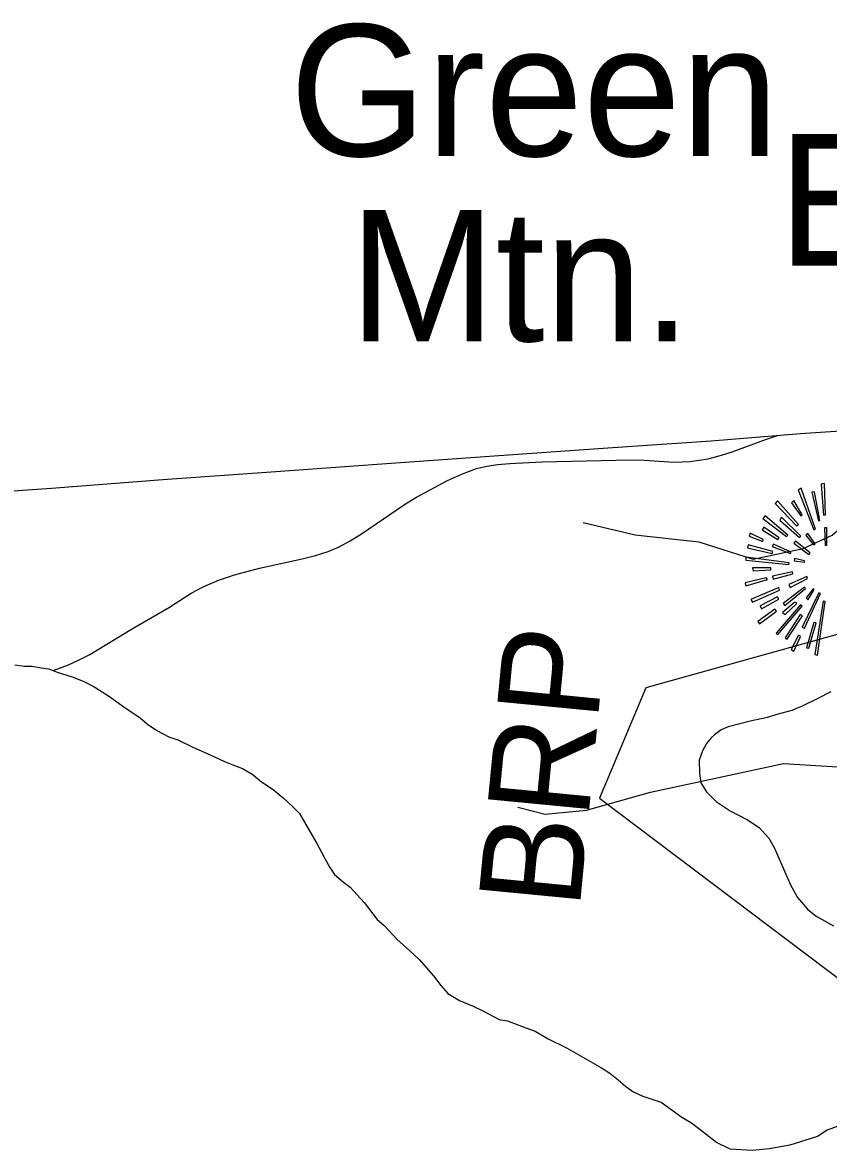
# Model space of a CAD drawing. Extents: x 1159738 to 1321356, y 736314 to 882035.
# Drawn here: x 1172385 to 1177776, y 867006 to 874552 of the extents above; entities that cross this region are included whole.
import ezdxf

# ---------------------------------------------------------------- set-up
doc = ezdxf.new("R2010")
doc.units = 0
for name, color, linetype in [('Exist Boundary Land Use Park National US Park Service', 7, 'Continuous'), ('Exist Boundary Political CountyLine', 7, 'Continuous'), ('Exist Geographical Mountain Summit CELL', 7, 'Continuous'), ('Exist Geographical Mountain Summit Elevation Number Label', 7, 'Continuous'), ('Exist Geographical Mountain Summit Label', 7, 'Continuous'), ('Exist Hydrographic Creek Single Shore', 7, 'Continuous'), ('Exist Hydrographic Misc Water Feature', 7, 'Continuous'), ('Exist Road Blue Ridge Parkway', 7, 'Continuous'), ('Exist Road Blue Ridge Parkway Label', 7, 'Continuous')]:
    doc.layers.add(name, color=color, linetype=linetype)

msp = doc.modelspace()

# ---------------------------------------------------------------- linework, layer by layer
at = {"layer": 'Exist Boundary Land Use Park National US Park Service'}
msp.add_lwpolyline([(1178204.9, 871843.5), (1178136.9, 871424.1), (1178297, 870586.7), (1176553.4, 870102.2), (1176243.9, 869364.3), (1178142.7, 867932.5), (1178116, 867217.9)], dxfattribs=at)
at = {"layer": 'Exist Boundary Political CountyLine'}
for points in [[(1169910.5, 871244), (1171843.1, 871386.9), (1172579.1, 871437.8), (1173323.4, 871496), (1174047.4, 871545.6), (1174787.7, 871599.6), (1175507.6, 871650.9), (1176235.6, 871703.6), (1176991.6, 871754.1), (1177587.7, 871803.1), (1178356.5, 871854.9), (1178962.3, 871900), (1179373.8, 871929.9), (1179918.4, 871971.4), (1180646.1, 872016.1), (1181396.6, 872080.8), (1182140.5, 872126.6), (1182844.7, 872182.4), (1183588.8, 872234.7), (1184322.7, 872279.9)], [(1172333.2, 870255.1), (1172399, 870247.4), (1172449, 870245.6), (1172508.7, 870235.2), (1172560.5, 870227.7), (1172617.7, 870206), (1172717, 870175.4), (1172790, 870145.1), (1172857, 870112.6), (1172960.9, 870047.3), (1173062.7, 869974), (1173172.5, 869900.4), (1173221.1, 869859.2), (1173283.7, 869816.9), (1173364.5, 869774.3), (1173423.7, 869752.5), (1173524.4, 869703.6), (1173640.8, 869653.9), (1173735.4, 869608.4), (1173792.8, 869586.8), (1173855.9, 869560.9), (1173926.7, 869520.9), (1173975.3, 869478.9), (1174024.3, 869445.1), (1174061.6, 869422.2), (1174127.7, 869365.8), (1174190, 869307.9), (1174238.5, 869260.4), (1174354.2, 869060.9), (1174405.2, 868963.1), (1174441.2, 868898.5), (1174471.7, 868853.5), (1174532.1, 868801.5), (1174577, 868767.7), (1174669.8, 868664.8), (1174756.2, 868552.5), (1174801.1, 868514.5), (1174890, 868417.5), (1174975.5, 868341.2), (1175037.7, 868283.3), (1175134.5, 868175.5), (1175182.3, 868110.5), (1175230.5, 868057.1), (1175306.9, 868008.8), (1175399.9, 867971.7), (1175472.8, 867934.8), (1175573.1, 867882), (1175629, 867874.3), (1175751.5, 867826), (1175814.9, 867804.1), (1175901.3, 867753.2), (1176023.4, 867693.3), (1176257.3, 867559.8), (1176314.2, 867522.6), (1176368.7, 867478.7), (1176419.5, 867435.1), (1176474.1, 867397.2)], [(1177981.4, 867219.2), (1177766.7, 867142.2), (1177701.4, 867098.5), (1177517.6, 867042.4), (1177378.6, 867016.3), (1177268.1, 867006.3), (1177118.4, 867014.9), (1177025.9, 867059.4), (1176859.8, 867189.2), (1176794.9, 867227.5), (1176656, 867327.9), (1176535.4, 867367.1), (1176474.1, 867397.2)]]:
    msp.add_lwpolyline(points, dxfattribs=at)
at = {"layer": 'Exist Geographical Mountain Summit CELL'}
for points in [[(1177572.7, 871427), (1177677.5, 871159.5), (1177689.2, 871163.7), (1177593.2, 871437.1)], [(1177727, 871464.7), (1177743.1, 871256.7), (1177756, 871258.3), (1177750.4, 871469)], [(1177708.1, 871219.1), (1177718.2, 871222), (1177681.9, 871413.7), (1177664.5, 871409.4)], [(1177418.7, 871334), (1177562.6, 871184.2), (1177575.9, 871194.3), (1177434.9, 871352.9)], [(1177529.1, 871339.7), (1177591.6, 871252.6), (1177599, 871258.3), (1177545.3, 871355.7)], [(1177337.4, 871235), (1177495.8, 871112.9), (1177504.6, 871121.7), (1177351.9, 871252.6)], [(1177450.6, 871223.3), (1177581.5, 871107.1), (1177590.3, 871115.8), (1177462.3, 871243.8)], [(1177245.9, 871115.8), (1177335.8, 871081), (1177340.2, 871092.7), (1177251.7, 871136.3)], [(1177333, 871159.5), (1177436.2, 871094), (1177445, 871104.4), (1177344.6, 871175.4)], [(1177623.8, 871121.7), (1177679.1, 871056), (1177687.6, 871064.8), (1177636.8, 871133.4)], [(1177748.7, 871171.2), (1177754.4, 871054.7), (1177764.8, 871056), (1177764.8, 871172.5)], [(1177234.2, 871038.7), (1177399.8, 871000.9), (1177404.3, 871014), (1177238.7, 871057.6)], [(1177399.8, 871047.5), (1177521.9, 870999.6), (1177526.4, 871008.1), (1177408.7, 871063.7)], [(1177545.3, 871069.3), (1177645.6, 870993.5), (1177654.1, 871005.2), (1177555.4, 871082.3)], [(1177223.8, 870954.5), (1177511.8, 870926.7), (1177513.1, 870938.4), (1177223.8, 870974.6)], [(1177272.2, 870884.8), (1177391, 870890.5), (1177391, 870905), (1177267.7, 870905)], [(1177546.6, 870950.1), (1177615, 870941.3), (1177616.6, 870950.1), (1177549.6, 870967.4)], [(1177218.2, 870803.4), (1177223.8, 870782.9), (1177368, 870825.2), (1177359.2, 870838.2)], [(1177401.4, 870848.6), (1177405.6, 870829.5), (1177538.1, 870863), (1177535.2, 870877.6)], [(1177511.8, 870791.7), (1177520.6, 870772.8), (1177635.5, 870833.7), (1177631.2, 870847)], [(1177257.3, 870692.7), (1177267.7, 870674.1), (1177449.3, 870753.9), (1177443.4, 870772.8)], [(1177472.4, 870666.7), (1177484.1, 870652), (1177622.2, 870765.6), (1177615, 870775.7)], [(1177626.7, 870704.4), (1177639.7, 870692.7), (1177680.3, 870758.2), (1177673, 870764)], [(1177327.3, 870628.9), (1177443.4, 870695.7), (1177434.9, 870710.3), (1177318.5, 870649.1)], [(1177599, 870506.9), (1177616.6, 870499.7), (1177722.6, 870733.4), (1177712.5, 870736.6)], [(1177684.7, 870325.2), (1177703.6, 870320.7), (1177754.4, 870678.1), (1177741.5, 870681.3)], [(1177302.4, 870546), (1177314, 870529.9), (1177427.6, 870614.4), (1177417.1, 870627.3)], [(1177426.1, 870467.5), (1177437.6, 870457.4), (1177600.6, 870647.8), (1177588.9, 870656.3)], [(1177487.3, 870592.7), (1177564.2, 870665.1), (1177550.9, 870674.1), (1177469.5, 870605.5)], [(1177586, 870592.7), (1177485.7, 870435.6), (1177498.5, 870425.5), (1177602, 870583.8)], [(1177645.6, 870365.9), (1177693.5, 870537.1), (1177679.1, 870538.7), (1177628, 870369.9)], [(1177526.4, 870358.5), (1177545.3, 870347), (1177588.9, 870445.7), (1177575.9, 870454.5)]]:
    msp.add_lwpolyline(points, close=True, dxfattribs=at)
at = {"layer": 'Exist Hydrographic Creek Single Shore'}
msp.add_lwpolyline([(1176135.7, 871207.6), (1176483.7, 871125.1), (1176907.7, 871077.2), (1177271.7, 870961.7), (1177607.7, 871033.8), (1177801.6, 871121.8), (1178057.6, 871346.5), (1178558.7, 871631.9), (1179079.7, 871785.6), (1179242.2, 871920.4)], dxfattribs=at)
at = {"layer": 'Exist Hydrographic Misc Water Feature'}
for points in [[(1173702.6, 870823.8), (1173803.6, 870858), (1173969.6, 870901.7), (1174254.6, 870964.3), (1174344.7, 870986.7), (1174428.6, 871013.8), (1174502.7, 871045.6), (1174575.7, 871084.5), (1174652.6, 871131.8), (1174947.6, 871331.7), (1175020.6, 871376.1), (1175227.6, 871488.5), (1175327.7, 871533.8), (1175422.6, 871568.1), (1175490.6, 871584.9), (1175562.7, 871595.9), (1175644.7, 871603.1), (1175861.6, 871612.7), (1176450.6, 871626.7), (1176545.7, 871624.1), (1176742.6, 871611.6), (1176849.7, 871614.8), (1176971.7, 871634.2), (1177059.7, 871657), (1177132.7, 871680.8), (1177361.7, 871765.2), (1177435.7, 871790.6)], [(1172590.4, 870216.3), (1172693.6, 870255.2), (1172759.6, 870285.5), (1172835.6, 870325.5), (1173113.6, 870494.3), (1173368.6, 870641.7), (1173513.6, 870734.7), (1173598.7, 870780.2), (1173702.6, 870823.8)], [(1175698.7, 869302.5), (1175880.7, 869256.3), (1176156.7, 869283.6), (1176585.7, 869403), (1177474.7, 869595.3), (1178232.7, 869547.5)]]:
    msp.add_lwpolyline(points, dxfattribs=at)
at = {"layer": 'Exist Road Blue Ridge Parkway'}
msp.add_lwpolyline([(1177791.2, 870075.4), (1177701.1, 870028.1), (1177604.2, 869980.8), (1177529.9, 869950.4), (1177430.8, 869922.2), (1177367.1, 869902.2), (1177251.4, 869878.8), (1177105.3, 869841.1), (1177058.7, 869819.6), (1177013, 869786.4), (1176992.5, 869769.7), (1176959.2, 869729.9), (1176933.4, 869679.1), (1176911.2, 869617.1), (1176912.8, 869529.3), (1176922.4, 869466.1), (1176960.7, 869405.3), (1177023.8, 869339.9), (1177118.9, 869278.5), (1177234.6, 869217.5), (1177312.1, 869166.3), (1177377.4, 869096.5), (1177415.7, 869028.8), (1177521, 868784.4), (1177569.5, 868699.2), (1177636.7, 868621.1), (1177694.7, 868572.6), (1177809.6, 868509.5)], dxfattribs=at)

# ---------------------------------------------------------------- texts
at = {"layer": 'Exist Geographical Mountain Summit Elevation Number Label'}
msp.add_text('Elev. 4900', height=880, dxfattribs=at).set_placement((1177437.3, 872926.6))
at = {"layer": 'Exist Geographical Mountain Summit Label'}
for s, p in [('Green', (1174172.6, 873659.3)), (' Mtn.', (1174243.6, 872419.1))]:
    msp.add_text(s, height=880, dxfattribs=at).set_placement(p)
at = {"layer": 'Exist Road Blue Ridge Parkway Label'}
msp.add_text('BRP', height=680, rotation=84.49931, dxfattribs=at).set_placement((1176110.5, 868612.4))

doc.saveas('drawing.dxf')
